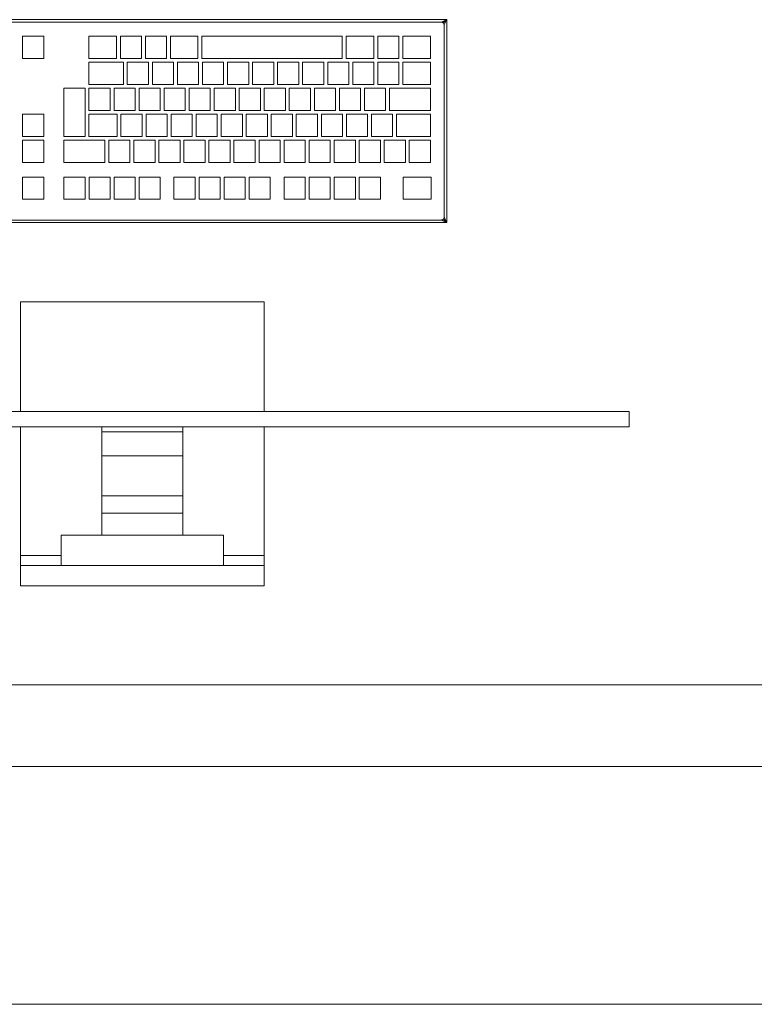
# Model space of a CAD drawing. Header units: millimetres. Extents: x 2 to 902, y -447 to 199.
# Tile 895 of 1056: x 55.642 to 56.562, y 145.724 to 146.957. Entities that reach past the tile are written whole.
import ezdxf

# ---------------------------------------------------------------- set-up
doc = ezdxf.new("R2010")
doc.units = ezdxf.units.MM
doc.header["$MEASUREMENT"] = 0
for name, color, linetype, lineweight in [('IFC-Elemento construtivo genérico-Contorno', 253, 'Continuous', 5), ('IFC-Laje-Contorno', 134, 'Continuous', 5), ('IFC-Parede-Contorno', 42, 'Continuous', 5)]:
    doc.layers.add(name, color=color, linetype=linetype, lineweight=lineweight)

msp = doc.modelspace()

# ---------------------------------------------------------------- linework, layer by layer
at = {"layer": 'IFC-Elemento construtivo genérico-Contorno', "color": 7, "lineweight": 5}
for p, q in [((55.4149, 146.9572), (56.1769, 146.9572)), ((55.4149, 146.9572), (56.1769, 146.9572)), ((55.4212, 146.954), (56.1705, 146.954)), ((55.4212, 146.954), (56.1705, 146.954)), ((56.1705, 146.954), (56.1769, 146.9572)), ((56.1705, 146.954), (56.1732, 146.9553)), ((56.1705, 146.954), (56.1719, 146.9546)), ((56.1705, 146.954), (56.1721, 146.9533)), ((56.1705, 146.954), (56.1721, 146.9533)), ((56.1705, 146.954), (56.1714, 146.9536)), ((56.1705, 146.954), (56.1728, 146.9531)), ((56.1714, 146.9536), (56.1728, 146.9531)), ((56.1714, 146.9536), (56.1721, 146.9533)), ((56.1714, 146.9536), (56.1721, 146.9533)), ((56.1719, 146.9546), (56.1769, 146.9572)), ((56.1721, 146.9533), (56.1728, 146.9531)), ((56.1721, 146.9533), (56.1728, 146.9531)), ((56.1728, 146.9531), (56.1744, 146.9547)), ((56.1728, 146.9531), (56.1744, 146.9547)), ((56.1728, 146.9531), (56.1734, 146.9516)), ((56.1728, 146.9531), (56.1737, 146.9508)), ((56.1728, 146.9531), (56.1737, 146.9508)), ((56.1728, 146.9531), (56.1734, 146.9516)), ((56.1732, 146.9553), (56.1769, 146.9572)), ((56.1734, 146.9516), (56.1737, 146.9508)), ((56.1734, 146.9516), (56.1737, 146.9508)), ((56.1737, 146.9508), (56.1769, 146.9572)), ((56.1737, 146.9508), (56.175, 146.9534)), ((56.1737, 146.9508), (56.1741, 146.9515)), ((56.1737, 146.7095), (56.1737, 146.9508)), ((56.1737, 146.7095), (56.1737, 146.9508)), ((56.1741, 146.9515), (56.175, 146.9534)), ((56.1744, 146.9547), (56.1769, 146.9572)), ((56.1744, 146.9547), (56.1769, 146.9572)), ((56.1769, 146.7032), (56.1769, 146.9572)), ((56.1769, 146.7032), (56.1769, 146.9572)), ((55.646, 146.9365), (55.6725, 146.9365)), ((55.646, 146.9087), (55.646, 146.9365)), ((55.646, 146.9365), (55.6725, 146.9365)), ((55.646, 146.9087), (55.646, 146.9365)), ((55.6725, 146.9087), (55.6725, 146.9365)), ((55.6725, 146.9087), (55.6725, 146.9365)), ((55.729, 146.9087), (55.729, 146.9365)), ((55.729, 146.9365), (55.7635, 146.9365)), ((55.729, 146.9087), (55.729, 146.9365)), ((55.729, 146.9365), (55.7635, 146.9365)), ((55.7635, 146.9087), (55.7635, 146.9365)), ((55.7635, 146.9087), (55.7635, 146.9365)), ((55.7684, 146.9087), (55.7684, 146.9365)), ((55.7684, 146.9365), (55.7949, 146.9365)), ((55.7684, 146.9087), (55.7684, 146.9365)), ((55.7684, 146.9365), (55.7949, 146.9365)), ((55.7949, 146.9087), (55.7949, 146.9365)), ((55.7949, 146.9087), (55.7949, 146.9365)), ((55.7997, 146.9087), (55.7997, 146.9365)), ((55.7997, 146.9365), (55.8263, 146.9365)), ((55.7997, 146.9087), (55.7997, 146.9365)), ((55.7997, 146.9365), (55.8263, 146.9365)), ((55.8263, 146.9087), (55.8263, 146.9365)), ((55.8263, 146.9087), (55.8263, 146.9365)), ((55.8311, 146.9087), (55.8311, 146.9365)), ((55.8311, 146.9365), (55.8655, 146.9365)), ((55.8311, 146.9087), (55.8311, 146.9365)), ((55.8311, 146.9365), (55.8655, 146.9365)), ((55.8655, 146.9087), (55.8655, 146.9365)), ((55.8655, 146.9087), (55.8655, 146.9365)), ((55.8703, 146.9087), (55.8703, 146.9365)), ((55.8703, 146.9365), (56.0461, 146.9365)), ((55.8703, 146.9087), (55.8703, 146.9365)), ((55.8703, 146.9365), (56.0461, 146.9365)), ((56.0461, 146.9087), (56.0461, 146.9365)), ((56.0461, 146.9087), (56.0461, 146.9365)), ((56.051, 146.9087), (56.051, 146.9365)), ((56.051, 146.9365), (56.0857, 146.9365)), ((56.051, 146.9087), (56.051, 146.9365)), ((56.051, 146.9365), (56.0857, 146.9365)), ((56.0857, 146.9087), (56.0857, 146.9365)), ((56.0857, 146.9087), (56.0857, 146.9365)), ((56.0906, 146.9087), (56.0906, 146.9365)), ((56.0906, 146.9365), (56.1171, 146.9365)), ((56.0906, 146.9087), (56.0906, 146.9365)), ((56.0906, 146.9365), (56.1171, 146.9365)), ((56.1171, 146.9087), (56.1171, 146.9365)), ((56.1171, 146.9087), (56.1171, 146.9365)), ((56.1219, 146.9087), (56.1219, 146.9365)), ((56.1219, 146.9365), (56.1567, 146.9365)), ((56.1219, 146.9087), (56.1219, 146.9365)), ((56.1219, 146.9365), (56.1567, 146.9365)), ((56.1567, 146.9087), (56.1567, 146.9365)), ((56.1567, 146.9087), (56.1567, 146.9365)), ((55.646, 146.9087), (55.6725, 146.9087)), ((55.646, 146.9087), (55.6725, 146.9087)), ((55.729, 146.9087), (55.7635, 146.9087)), ((55.729, 146.9087), (55.7635, 146.9087)), ((55.7684, 146.9087), (55.7949, 146.9087)), ((55.7684, 146.9087), (55.7949, 146.9087)), ((55.7997, 146.9087), (55.8263, 146.9087)), ((55.7997, 146.9087), (55.8263, 146.9087)), ((55.8311, 146.9087), (55.8655, 146.9087)), ((55.8311, 146.9087), (55.8655, 146.9087)), ((55.8703, 146.9087), (56.0461, 146.9087)), ((55.8703, 146.9087), (56.0461, 146.9087)), ((56.051, 146.9087), (56.0857, 146.9087)), ((56.051, 146.9087), (56.0857, 146.9087)), ((56.0906, 146.9087), (56.1171, 146.9087)), ((56.0906, 146.9087), (56.1171, 146.9087)), ((56.1219, 146.9087), (56.1567, 146.9087)), ((56.1219, 146.9087), (56.1567, 146.9087)), ((55.729, 146.8762), (55.729, 146.9039)), ((55.729, 146.9039), (55.7722, 146.9039)), ((55.729, 146.8762), (55.729, 146.9039)), ((55.729, 146.9039), (55.7722, 146.9039)), ((55.7722, 146.8762), (55.7722, 146.9039)), ((55.7722, 146.8762), (55.7722, 146.9039)), ((55.777, 146.8762), (55.777, 146.9039)), ((55.777, 146.9039), (55.8036, 146.9039)), ((55.777, 146.8762), (55.777, 146.9039)), ((55.777, 146.9039), (55.8036, 146.9039)), ((55.8036, 146.8762), (55.8036, 146.9039)), ((55.8036, 146.8762), (55.8036, 146.9039)), ((55.8084, 146.8762), (55.8084, 146.9039)), ((55.8084, 146.9039), (55.8349, 146.9039)), ((55.8084, 146.8762), (55.8084, 146.9039)), ((55.8084, 146.9039), (55.8349, 146.9039)), ((55.8349, 146.8762), (55.8349, 146.9039)), ((55.8349, 146.8762), (55.8349, 146.9039)), ((55.8397, 146.8762), (55.8397, 146.9039)), ((55.8397, 146.9039), (55.8663, 146.9039)), ((55.8397, 146.8762), (55.8397, 146.9039)), ((55.8397, 146.9039), (55.8663, 146.9039)), ((55.8663, 146.8762), (55.8663, 146.9039)), ((55.8663, 146.8762), (55.8663, 146.9039)), ((55.8711, 146.8762), (55.8711, 146.9039)), ((55.8711, 146.9039), (55.8976, 146.9039)), ((55.8711, 146.8762), (55.8711, 146.9039)), ((55.8711, 146.9039), (55.8976, 146.9039)), ((55.8976, 146.8762), (55.8976, 146.9039)), ((55.8976, 146.8762), (55.8976, 146.9039)), ((55.9024, 146.8762), (55.9024, 146.9039)), ((55.9024, 146.9039), (55.929, 146.9039)), ((55.9024, 146.8762), (55.9024, 146.9039)), ((55.9024, 146.9039), (55.929, 146.9039)), ((55.929, 146.8762), (55.929, 146.9039)), ((55.929, 146.8762), (55.929, 146.9039)), ((55.9338, 146.8762), (55.9338, 146.9039)), ((55.9338, 146.9039), (55.9603, 146.9039)), ((55.9338, 146.8762), (55.9338, 146.9039)), ((55.9338, 146.9039), (55.9603, 146.9039)), ((55.9603, 146.8762), (55.9603, 146.9039)), ((55.9603, 146.8762), (55.9603, 146.9039)), ((55.9652, 146.8762), (55.9652, 146.9039)), ((55.9652, 146.9039), (55.9917, 146.9039)), ((55.9652, 146.8762), (55.9652, 146.9039)), ((55.9652, 146.9039), (55.9917, 146.9039)), ((55.9917, 146.8762), (55.9917, 146.9039)), ((55.9917, 146.8762), (55.9917, 146.9039)), ((55.9965, 146.8762), (55.9965, 146.9039)), ((55.9965, 146.9039), (56.023, 146.9039)), ((55.9965, 146.8762), (55.9965, 146.9039)), ((55.9965, 146.9039), (56.023, 146.9039)), ((56.023, 146.8762), (56.023, 146.9039)), ((56.023, 146.8762), (56.023, 146.9039)), ((56.0279, 146.8762), (56.0279, 146.9039)), ((56.0279, 146.9039), (56.0544, 146.9039)), ((56.0279, 146.8762), (56.0279, 146.9039)), ((56.0279, 146.9039), (56.0544, 146.9039)), ((56.0544, 146.8762), (56.0544, 146.9039)), ((56.0544, 146.8762), (56.0544, 146.9039)), ((56.0592, 146.8762), (56.0592, 146.9039)), ((56.0592, 146.9039), (56.0857, 146.9039)), ((56.0592, 146.8762), (56.0592, 146.9039)), ((56.0592, 146.9039), (56.0857, 146.9039)), ((56.0857, 146.8762), (56.0857, 146.9039)), ((56.0857, 146.8762), (56.0857, 146.9039)), ((56.0906, 146.8762), (56.0906, 146.9039)), ((56.0906, 146.9039), (56.1171, 146.9039)), ((56.0906, 146.8762), (56.0906, 146.9039)), ((56.0906, 146.9039), (56.1171, 146.9039)), ((56.1171, 146.8762), (56.1171, 146.9039)), ((56.1171, 146.8762), (56.1171, 146.9039)), ((56.1219, 146.8762), (56.1219, 146.9039)), ((56.1219, 146.9039), (56.1567, 146.9039)), ((56.1219, 146.8762), (56.1219, 146.9039)), ((56.1219, 146.9039), (56.1567, 146.9039)), ((56.1567, 146.8762), (56.1567, 146.9039)), ((56.1567, 146.8762), (56.1567, 146.9039)), ((55.729, 146.8762), (55.7722, 146.8762)), ((55.729, 146.8762), (55.7722, 146.8762)), ((55.777, 146.8762), (55.8036, 146.8762)), ((55.777, 146.8762), (55.8036, 146.8762)), ((55.8084, 146.8762), (55.8349, 146.8762)), ((55.8084, 146.8762), (55.8349, 146.8762)), ((55.8397, 146.8762), (55.8663, 146.8762)), ((55.8397, 146.8762), (55.8663, 146.8762)), ((55.8711, 146.8762), (55.8976, 146.8762)), ((55.8711, 146.8762), (55.8976, 146.8762)), ((55.9024, 146.8762), (55.929, 146.8762)), ((55.9024, 146.8762), (55.929, 146.8762)), ((55.9338, 146.8762), (55.9603, 146.8762)), ((55.9338, 146.8762), (55.9603, 146.8762)), ((55.9652, 146.8762), (55.9917, 146.8762)), ((55.9652, 146.8762), (55.9917, 146.8762)), ((55.9965, 146.8762), (56.023, 146.8762)), ((55.9965, 146.8762), (56.023, 146.8762)), ((56.0279, 146.8762), (56.0544, 146.8762)), ((56.0279, 146.8762), (56.0544, 146.8762)), ((56.0592, 146.8762), (56.0857, 146.8762)), ((56.0592, 146.8762), (56.0857, 146.8762)), ((56.0906, 146.8762), (56.1171, 146.8762)), ((56.0906, 146.8762), (56.1171, 146.8762)), ((56.1219, 146.8762), (56.1567, 146.8762)), ((56.1219, 146.8762), (56.1567, 146.8762)), ((55.6977, 146.811), (55.6977, 146.8713)), ((55.6977, 146.8713), (55.7242, 146.8713)), ((55.6977, 146.811), (55.6977, 146.8713)), ((55.6977, 146.8713), (55.7242, 146.8713)), ((55.7242, 146.811), (55.7242, 146.8713)), ((55.7242, 146.811), (55.7242, 146.8713)), ((55.729, 146.8436), (55.729, 146.8713)), ((55.729, 146.8713), (55.7555, 146.8713)), ((55.729, 146.8436), (55.729, 146.8713)), ((55.729, 146.8713), (55.7555, 146.8713)), ((55.7555, 146.8436), (55.7555, 146.8713)), ((55.7555, 146.8436), (55.7555, 146.8713)), ((55.7604, 146.8436), (55.7604, 146.8713)), ((55.7604, 146.8713), (55.7869, 146.8713)), ((55.7604, 146.8436), (55.7604, 146.8713)), ((55.7604, 146.8713), (55.7869, 146.8713)), ((55.7869, 146.8436), (55.7869, 146.8713)), ((55.7869, 146.8436), (55.7869, 146.8713)), ((55.7917, 146.8436), (55.7917, 146.8713)), ((55.7917, 146.8713), (55.8182, 146.8713)), ((55.7917, 146.8436), (55.7917, 146.8713)), ((55.7917, 146.8713), (55.8182, 146.8713)), ((55.8182, 146.8436), (55.8182, 146.8713)), ((55.8182, 146.8436), (55.8182, 146.8713)), ((55.8231, 146.8436), (55.8231, 146.8713)), ((55.8231, 146.8713), (55.8496, 146.8713)), ((55.8231, 146.8436), (55.8231, 146.8713)), ((55.8231, 146.8713), (55.8496, 146.8713)), ((55.8496, 146.8436), (55.8496, 146.8713)), ((55.8496, 146.8436), (55.8496, 146.8713)), ((55.8544, 146.8436), (55.8544, 146.8713)), ((55.8544, 146.8713), (55.8809, 146.8713)), ((55.8544, 146.8436), (55.8544, 146.8713)), ((55.8544, 146.8713), (55.8809, 146.8713)), ((55.8809, 146.8436), (55.8809, 146.8713)), ((55.8809, 146.8436), (55.8809, 146.8713)), ((55.8858, 146.8436), (55.8858, 146.8713)), ((55.8858, 146.8713), (55.9123, 146.8713)), ((55.8858, 146.8436), (55.8858, 146.8713)), ((55.8858, 146.8713), (55.9123, 146.8713)), ((55.9123, 146.8436), (55.9123, 146.8713)), ((55.9123, 146.8436), (55.9123, 146.8713)), ((55.9171, 146.8436), (55.9171, 146.8713)), ((55.9171, 146.8713), (55.9437, 146.8713)), ((55.9171, 146.8436), (55.9171, 146.8713)), ((55.9171, 146.8713), (55.9437, 146.8713)), ((55.9437, 146.8436), (55.9437, 146.8713)), ((55.9437, 146.8436), (55.9437, 146.8713)), ((55.9485, 146.8436), (55.9485, 146.8713)), ((55.9485, 146.8713), (55.975, 146.8713)), ((55.9485, 146.8436), (55.9485, 146.8713)), ((55.9485, 146.8713), (55.975, 146.8713)), ((55.975, 146.8436), (55.975, 146.8713)), ((55.975, 146.8436), (55.975, 146.8713)), ((55.9798, 146.8436), (55.9798, 146.8713)), ((55.9798, 146.8713), (56.0064, 146.8713)), ((55.9798, 146.8436), (55.9798, 146.8713)), ((55.9798, 146.8713), (56.0064, 146.8713)), ((56.0064, 146.8436), (56.0064, 146.8713)), ((56.0064, 146.8436), (56.0064, 146.8713)), ((56.0112, 146.8436), (56.0112, 146.8713)), ((56.0112, 146.8713), (56.0377, 146.8713)), ((56.0112, 146.8436), (56.0112, 146.8713)), ((56.0112, 146.8713), (56.0377, 146.8713)), ((56.0377, 146.8436), (56.0377, 146.8713)), ((56.0377, 146.8436), (56.0377, 146.8713)), ((56.0425, 146.8436), (56.0425, 146.8713)), ((56.0425, 146.8713), (56.0691, 146.8713)), ((56.0425, 146.8436), (56.0425, 146.8713)), ((56.0425, 146.8713), (56.0691, 146.8713)), ((56.0691, 146.8436), (56.0691, 146.8713)), ((56.0691, 146.8436), (56.0691, 146.8713)), ((56.0739, 146.8436), (56.0739, 146.8713)), ((56.0739, 146.8713), (56.1004, 146.8713)), ((56.0739, 146.8436), (56.0739, 146.8713)), ((56.0739, 146.8713), (56.1004, 146.8713)), ((56.1004, 146.8436), (56.1004, 146.8713)), ((56.1004, 146.8436), (56.1004, 146.8713)), ((56.1052, 146.8436), (56.1052, 146.8713)), ((56.1052, 146.8713), (56.1567, 146.8713)), ((56.1052, 146.8436), (56.1052, 146.8713)), ((56.1052, 146.8713), (56.1567, 146.8713)), ((56.1567, 146.8436), (56.1567, 146.8713)), ((56.1567, 146.8436), (56.1567, 146.8713)), ((55.646, 146.8387), (55.6725, 146.8387)), ((55.646, 146.811), (55.646, 146.8387)), ((55.646, 146.8387), (55.6725, 146.8387)), ((55.646, 146.811), (55.646, 146.8387)), ((55.6725, 146.811), (55.6725, 146.8387)), ((55.6725, 146.811), (55.6725, 146.8387)), ((55.729, 146.8436), (55.7555, 146.8436)), ((55.729, 146.8436), (55.7555, 146.8436)), ((55.729, 146.811), (55.729, 146.8387)), ((55.729, 146.8387), (55.7643, 146.8387)), ((55.729, 146.811), (55.729, 146.8387)), ((55.729, 146.8387), (55.7643, 146.8387)), ((55.7604, 146.8436), (55.7869, 146.8436)), ((55.7604, 146.8436), (55.7869, 146.8436)), ((55.7643, 146.811), (55.7643, 146.8387)), ((55.7643, 146.811), (55.7643, 146.8387)), ((55.7691, 146.811), (55.7691, 146.8387)), ((55.7691, 146.8387), (55.7956, 146.8387)), ((55.7691, 146.811), (55.7691, 146.8387)), ((55.7691, 146.8387), (55.7956, 146.8387)), ((55.7917, 146.8436), (55.8182, 146.8436)), ((55.7917, 146.8436), (55.8182, 146.8436)), ((55.7956, 146.811), (55.7956, 146.8387)), ((55.7956, 146.811), (55.7956, 146.8387)), ((55.8005, 146.811), (55.8005, 146.8387)), ((55.8005, 146.8387), (55.827, 146.8387)), ((55.8005, 146.811), (55.8005, 146.8387)), ((55.8005, 146.8387), (55.827, 146.8387)), ((55.8231, 146.8436), (55.8496, 146.8436)), ((55.8231, 146.8436), (55.8496, 146.8436)), ((55.827, 146.811), (55.827, 146.8387)), ((55.827, 146.811), (55.827, 146.8387)), ((55.8318, 146.811), (55.8318, 146.8387)), ((55.8318, 146.8387), (55.8584, 146.8387)), ((55.8318, 146.811), (55.8318, 146.8387)), ((55.8318, 146.8387), (55.8584, 146.8387)), ((55.8544, 146.8436), (55.8809, 146.8436)), ((55.8544, 146.8436), (55.8809, 146.8436)), ((55.8584, 146.811), (55.8584, 146.8387)), ((55.8584, 146.811), (55.8584, 146.8387)), ((55.8632, 146.811), (55.8632, 146.8387)), ((55.8632, 146.8387), (55.8897, 146.8387)), ((55.8632, 146.811), (55.8632, 146.8387)), ((55.8632, 146.8387), (55.8897, 146.8387)), ((55.8858, 146.8436), (55.9123, 146.8436)), ((55.8858, 146.8436), (55.9123, 146.8436)), ((55.8897, 146.811), (55.8897, 146.8387)), ((55.8897, 146.811), (55.8897, 146.8387)), ((55.8945, 146.811), (55.8945, 146.8387)), ((55.8945, 146.8387), (55.9211, 146.8387)), ((55.8945, 146.811), (55.8945, 146.8387)), ((55.8945, 146.8387), (55.9211, 146.8387)), ((55.9171, 146.8436), (55.9437, 146.8436)), ((55.9171, 146.8436), (55.9437, 146.8436)), ((55.9211, 146.811), (55.9211, 146.8387)), ((55.9211, 146.811), (55.9211, 146.8387)), ((55.9259, 146.811), (55.9259, 146.8387)), ((55.9259, 146.8387), (55.9524, 146.8387)), ((55.9259, 146.811), (55.9259, 146.8387)), ((55.9259, 146.8387), (55.9524, 146.8387)), ((55.9485, 146.8436), (55.975, 146.8436)), ((55.9485, 146.8436), (55.975, 146.8436)), ((55.9524, 146.811), (55.9524, 146.8387)), ((55.9524, 146.811), (55.9524, 146.8387)), ((55.9572, 146.811), (55.9572, 146.8387)), ((55.9572, 146.8387), (55.9838, 146.8387)), ((55.9572, 146.811), (55.9572, 146.8387)), ((55.9572, 146.8387), (55.9838, 146.8387)), ((55.9798, 146.8436), (56.0064, 146.8436)), ((55.9798, 146.8436), (56.0064, 146.8436)), ((55.9838, 146.811), (55.9838, 146.8387)), ((55.9838, 146.811), (55.9838, 146.8387)), ((55.9886, 146.811), (55.9886, 146.8387)), ((55.9886, 146.8387), (56.0151, 146.8387)), ((55.9886, 146.811), (55.9886, 146.8387)), ((55.9886, 146.8387), (56.0151, 146.8387)), ((56.0112, 146.8436), (56.0377, 146.8436)), ((56.0112, 146.8436), (56.0377, 146.8436)), ((56.0151, 146.811), (56.0151, 146.8387)), ((56.0151, 146.811), (56.0151, 146.8387)), ((56.02, 146.811), (56.02, 146.8387)), ((56.02, 146.8387), (56.0465, 146.8387)), ((56.02, 146.811), (56.02, 146.8387)), ((56.02, 146.8387), (56.0465, 146.8387)), ((56.0425, 146.8436), (56.0691, 146.8436)), ((56.0425, 146.8436), (56.0691, 146.8436)), ((56.0465, 146.811), (56.0465, 146.8387)), ((56.0465, 146.811), (56.0465, 146.8387)), ((56.0513, 146.811), (56.0513, 146.8387)), ((56.0513, 146.8387), (56.0778, 146.8387)), ((56.0513, 146.811), (56.0513, 146.8387)), ((56.0513, 146.8387), (56.0778, 146.8387)), ((56.0739, 146.8436), (56.1004, 146.8436)), ((56.0739, 146.8436), (56.1004, 146.8436)), ((56.0778, 146.811), (56.0778, 146.8387)), ((56.0778, 146.811), (56.0778, 146.8387)), ((56.0827, 146.811), (56.0827, 146.8387)), ((56.0827, 146.8387), (56.1092, 146.8387)), ((56.0827, 146.811), (56.0827, 146.8387)), ((56.0827, 146.8387), (56.1092, 146.8387)), ((56.1052, 146.8436), (56.1567, 146.8436)), ((56.1052, 146.8436), (56.1567, 146.8436)), ((56.1092, 146.811), (56.1092, 146.8387)), ((56.1092, 146.811), (56.1092, 146.8387)), ((56.114, 146.811), (56.114, 146.8387)), ((56.114, 146.8387), (56.1567, 146.8387)), ((56.114, 146.811), (56.114, 146.8387)), ((56.114, 146.8387), (56.1567, 146.8387)), ((56.1567, 146.811), (56.1567, 146.8387)), ((56.1567, 146.811), (56.1567, 146.8387)), ((55.646, 146.811), (55.6725, 146.811)), ((55.646, 146.811), (55.6725, 146.811)), ((55.6977, 146.811), (55.7242, 146.811)), ((55.6977, 146.811), (55.7242, 146.811)), ((55.729, 146.811), (55.7643, 146.811)), ((55.729, 146.811), (55.7643, 146.811)), ((55.7691, 146.811), (55.7956, 146.811)), ((55.7691, 146.811), (55.7956, 146.811)), ((55.8005, 146.811), (55.827, 146.811)), ((55.8005, 146.811), (55.827, 146.811)), ((55.8318, 146.811), (55.8584, 146.811)), ((55.8318, 146.811), (55.8584, 146.811)), ((55.8632, 146.811), (55.8897, 146.811)), ((55.8632, 146.811), (55.8897, 146.811)), ((55.8945, 146.811), (55.9211, 146.811)), ((55.8945, 146.811), (55.9211, 146.811)), ((55.9259, 146.811), (55.9524, 146.811)), ((55.9259, 146.811), (55.9524, 146.811)), ((55.9572, 146.811), (55.9838, 146.811)), ((55.9572, 146.811), (55.9838, 146.811)), ((55.9886, 146.811), (56.0151, 146.811)), ((55.9886, 146.811), (56.0151, 146.811)), ((56.02, 146.811), (56.0465, 146.811)), ((56.02, 146.811), (56.0465, 146.811)), ((56.0513, 146.811), (56.0778, 146.811)), ((56.0513, 146.811), (56.0778, 146.811)), ((56.0827, 146.811), (56.1092, 146.811)), ((56.0827, 146.811), (56.1092, 146.811)), ((56.114, 146.811), (56.1567, 146.811)), ((56.114, 146.811), (56.1567, 146.811)), ((55.646, 146.7784), (55.646, 146.8062)), ((55.646, 146.8062), (55.6725, 146.8062)), ((55.646, 146.7784), (55.646, 146.8062)), ((55.646, 146.8062), (55.6725, 146.8062)), ((55.6725, 146.7784), (55.6725, 146.8062)), ((55.6725, 146.7784), (55.6725, 146.8062)), ((55.6977, 146.7784), (55.6977, 146.8062)), ((55.6977, 146.8062), (55.749, 146.8062)), ((55.6977, 146.7784), (55.6977, 146.8062)), ((55.6977, 146.8062), (55.749, 146.8062)), ((55.749, 146.7784), (55.749, 146.8062)), ((55.749, 146.7784), (55.749, 146.8062)), ((55.7539, 146.7784), (55.7539, 146.8062)), ((55.7539, 146.8062), (55.7804, 146.8062)), ((55.7539, 146.7784), (55.7539, 146.8062)), ((55.7539, 146.8062), (55.7804, 146.8062)), ((55.7804, 146.7784), (55.7804, 146.8062)), ((55.7804, 146.7784), (55.7804, 146.8062)), ((55.7852, 146.7784), (55.7852, 146.8062)), ((55.7852, 146.8062), (55.8118, 146.8062)), ((55.7852, 146.7784), (55.7852, 146.8062)), ((55.7852, 146.8062), (55.8118, 146.8062)), ((55.8118, 146.7784), (55.8118, 146.8062)), ((55.8118, 146.7784), (55.8118, 146.8062)), ((55.8166, 146.7784), (55.8166, 146.8062)), ((55.8166, 146.8062), (55.8431, 146.8062)), ((55.8166, 146.7784), (55.8166, 146.8062)), ((55.8166, 146.8062), (55.8431, 146.8062)), ((55.8431, 146.7784), (55.8431, 146.8062)), ((55.8431, 146.7784), (55.8431, 146.8062)), ((55.8479, 146.7784), (55.8479, 146.8062)), ((55.8479, 146.8062), (55.8745, 146.8062)), ((55.8479, 146.7784), (55.8479, 146.8062)), ((55.8479, 146.8062), (55.8745, 146.8062)), ((55.8745, 146.7784), (55.8745, 146.8062)), ((55.8745, 146.7784), (55.8745, 146.8062)), ((55.8793, 146.7784), (55.8793, 146.8062)), ((55.8793, 146.8062), (55.9058, 146.8062)), ((55.8793, 146.7784), (55.8793, 146.8062)), ((55.8793, 146.8062), (55.9058, 146.8062)), ((55.9058, 146.7784), (55.9058, 146.8062)), ((55.9058, 146.7784), (55.9058, 146.8062)), ((55.9106, 146.7784), (55.9106, 146.8062)), ((55.9106, 146.8062), (55.9372, 146.8062)), ((55.9106, 146.7784), (55.9106, 146.8062)), ((55.9106, 146.8062), (55.9372, 146.8062)), ((55.9372, 146.7784), (55.9372, 146.8062)), ((55.9372, 146.7784), (55.9372, 146.8062)), ((55.942, 146.7784), (55.942, 146.8062)), ((55.942, 146.8062), (55.9685, 146.8062)), ((55.942, 146.7784), (55.942, 146.8062)), ((55.942, 146.8062), (55.9685, 146.8062)), ((55.9685, 146.7784), (55.9685, 146.8062)), ((55.9685, 146.7784), (55.9685, 146.8062)), ((55.9734, 146.7784), (55.9734, 146.8062)), ((55.9734, 146.8062), (55.9999, 146.8062)), ((55.9734, 146.7784), (55.9734, 146.8062)), ((55.9734, 146.8062), (55.9999, 146.8062)), ((55.9999, 146.7784), (55.9999, 146.8062)), ((55.9999, 146.7784), (55.9999, 146.8062)), ((56.0047, 146.7784), (56.0047, 146.8062)), ((56.0047, 146.8062), (56.0312, 146.8062)), ((56.0047, 146.7784), (56.0047, 146.8062)), ((56.0047, 146.8062), (56.0312, 146.8062)), ((56.0312, 146.7784), (56.0312, 146.8062)), ((56.0312, 146.7784), (56.0312, 146.8062)), ((56.0361, 146.7784), (56.0361, 146.8062)), ((56.0361, 146.8062), (56.0626, 146.8062)), ((56.0361, 146.7784), (56.0361, 146.8062)), ((56.0361, 146.8062), (56.0626, 146.8062)), ((56.0626, 146.7784), (56.0626, 146.8062)), ((56.0626, 146.7784), (56.0626, 146.8062)), ((56.0674, 146.7784), (56.0674, 146.8062)), ((56.0674, 146.8062), (56.0939, 146.8062)), ((56.0674, 146.7784), (56.0674, 146.8062)), ((56.0674, 146.8062), (56.0939, 146.8062)), ((56.0939, 146.7784), (56.0939, 146.8062)), ((56.0939, 146.7784), (56.0939, 146.8062)), ((56.0988, 146.7784), (56.0988, 146.8062)), ((56.0988, 146.8062), (56.1253, 146.8062)), ((56.0988, 146.7784), (56.0988, 146.8062)), ((56.0988, 146.8062), (56.1253, 146.8062)), ((56.1253, 146.7784), (56.1253, 146.8062)), ((56.1253, 146.7784), (56.1253, 146.8062)), ((56.1301, 146.7784), (56.1301, 146.8062)), ((56.1301, 146.8062), (56.1567, 146.8062)), ((56.1301, 146.7784), (56.1301, 146.8062)), ((56.1301, 146.8062), (56.1567, 146.8062)), ((56.1567, 146.7784), (56.1567, 146.8062)), ((56.1567, 146.7784), (56.1567, 146.8062)), ((55.646, 146.7784), (55.6725, 146.7784)), ((55.646, 146.7784), (55.6725, 146.7784)), ((55.6977, 146.7784), (55.749, 146.7784)), ((55.6977, 146.7784), (55.749, 146.7784)), ((55.7539, 146.7784), (55.7804, 146.7784)), ((55.7539, 146.7784), (55.7804, 146.7784)), ((55.7852, 146.7784), (55.8118, 146.7784)), ((55.7852, 146.7784), (55.8118, 146.7784)), ((55.8166, 146.7784), (55.8431, 146.7784)), ((55.8166, 146.7784), (55.8431, 146.7784)), ((55.8479, 146.7784), (55.8745, 146.7784)), ((55.8479, 146.7784), (55.8745, 146.7784)), ((55.8793, 146.7784), (55.9058, 146.7784)), ((55.8793, 146.7784), (55.9058, 146.7784)), ((55.9106, 146.7784), (55.9372, 146.7784)), ((55.9106, 146.7784), (55.9372, 146.7784)), ((55.942, 146.7784), (55.9685, 146.7784)), ((55.942, 146.7784), (55.9685, 146.7784)), ((55.9734, 146.7784), (55.9999, 146.7784)), ((55.9734, 146.7784), (55.9999, 146.7784)), ((56.0047, 146.7784), (56.0312, 146.7784)), ((56.0047, 146.7784), (56.0312, 146.7784)), ((56.0361, 146.7784), (56.0626, 146.7784)), ((56.0361, 146.7784), (56.0626, 146.7784)), ((56.0674, 146.7784), (56.0939, 146.7784)), ((56.0674, 146.7784), (56.0939, 146.7784)), ((56.0988, 146.7784), (56.1253, 146.7784)), ((56.0988, 146.7784), (56.1253, 146.7784)), ((56.1301, 146.7784), (56.1567, 146.7784)), ((56.1301, 146.7784), (56.1567, 146.7784)), ((55.646, 146.7324), (55.646, 146.7602)), ((55.646, 146.7602), (55.6725, 146.7602)), ((55.646, 146.7324), (55.646, 146.7602)), ((55.646, 146.7602), (55.6725, 146.7602)), ((55.6725, 146.7324), (55.6725, 146.7602)), ((55.6725, 146.7324), (55.6725, 146.7602)), ((55.6977, 146.7324), (55.6977, 146.7602)), ((55.6977, 146.7602), (55.7242, 146.7602)), ((55.6977, 146.7324), (55.6977, 146.7602)), ((55.6977, 146.7602), (55.7242, 146.7602)), ((55.7242, 146.7324), (55.7242, 146.7602)), ((55.7242, 146.7324), (55.7242, 146.7602)), ((55.7291, 146.7324), (55.7291, 146.7602)), ((55.7291, 146.7602), (55.7556, 146.7602)), ((55.7291, 146.7324), (55.7291, 146.7602)), ((55.7291, 146.7602), (55.7556, 146.7602)), ((55.7556, 146.7324), (55.7556, 146.7602)), ((55.7556, 146.7324), (55.7556, 146.7602)), ((55.7604, 146.7324), (55.7604, 146.7602)), ((55.7604, 146.7602), (55.7869, 146.7602)), ((55.7604, 146.7324), (55.7604, 146.7602)), ((55.7604, 146.7602), (55.7869, 146.7602)), ((55.7869, 146.7324), (55.7869, 146.7602)), ((55.7869, 146.7324), (55.7869, 146.7602)), ((55.7918, 146.7324), (55.7918, 146.7602)), ((55.7918, 146.7602), (55.8183, 146.7602)), ((55.7918, 146.7324), (55.7918, 146.7602)), ((55.7918, 146.7602), (55.8183, 146.7602)), ((55.8183, 146.7324), (55.8183, 146.7602)), ((55.8183, 146.7324), (55.8183, 146.7602)), ((55.8355, 146.7324), (55.8355, 146.7602)), ((55.8355, 146.7602), (55.8621, 146.7602)), ((55.8355, 146.7324), (55.8355, 146.7602)), ((55.8355, 146.7602), (55.8621, 146.7602)), ((55.8621, 146.7324), (55.8621, 146.7602)), ((55.8621, 146.7324), (55.8621, 146.7602)), ((55.8669, 146.7324), (55.8669, 146.7602)), ((55.8669, 146.7602), (55.8934, 146.7602)), ((55.8669, 146.7324), (55.8669, 146.7602)), ((55.8669, 146.7602), (55.8934, 146.7602)), ((55.8934, 146.7324), (55.8934, 146.7602)), ((55.8934, 146.7324), (55.8934, 146.7602)), ((55.8982, 146.7324), (55.8982, 146.7602)), ((55.8982, 146.7602), (55.9248, 146.7602)), ((55.8982, 146.7324), (55.8982, 146.7602)), ((55.8982, 146.7602), (55.9248, 146.7602)), ((55.9248, 146.7324), (55.9248, 146.7602)), ((55.9248, 146.7324), (55.9248, 146.7602)), ((55.9296, 146.7324), (55.9296, 146.7602)), ((55.9296, 146.7602), (55.9561, 146.7602)), ((55.9296, 146.7324), (55.9296, 146.7602)), ((55.9296, 146.7602), (55.9561, 146.7602)), ((55.9561, 146.7324), (55.9561, 146.7602)), ((55.9561, 146.7324), (55.9561, 146.7602)), ((55.9734, 146.7324), (55.9734, 146.7602)), ((55.9734, 146.7602), (55.9999, 146.7602)), ((55.9734, 146.7324), (55.9734, 146.7602)), ((55.9734, 146.7602), (55.9999, 146.7602)), ((55.9999, 146.7324), (55.9999, 146.7602)), ((55.9999, 146.7324), (55.9999, 146.7602)), ((56.0047, 146.7324), (56.0047, 146.7602)), ((56.0047, 146.7602), (56.0312, 146.7602)), ((56.0047, 146.7324), (56.0047, 146.7602)), ((56.0047, 146.7602), (56.0312, 146.7602)), ((56.0312, 146.7324), (56.0312, 146.7602)), ((56.0312, 146.7324), (56.0312, 146.7602)), ((56.0361, 146.7324), (56.0361, 146.7602)), ((56.0361, 146.7602), (56.0626, 146.7602)), ((56.0361, 146.7324), (56.0361, 146.7602)), ((56.0361, 146.7602), (56.0626, 146.7602)), ((56.0626, 146.7324), (56.0626, 146.7602)), ((56.0626, 146.7324), (56.0626, 146.7602)), ((56.0674, 146.7324), (56.0674, 146.7602)), ((56.0674, 146.7602), (56.0939, 146.7602)), ((56.0674, 146.7324), (56.0674, 146.7602)), ((56.0674, 146.7602), (56.0939, 146.7602)), ((56.0939, 146.7324), (56.0939, 146.7602)), ((56.0939, 146.7324), (56.0939, 146.7602)), ((56.1223, 146.7324), (56.1223, 146.7602)), ((56.1223, 146.7602), (56.1576, 146.7602)), ((56.1223, 146.7324), (56.1223, 146.7602)), ((56.1223, 146.7602), (56.1576, 146.7602)), ((56.1576, 146.7324), (56.1576, 146.7602)), ((56.1576, 146.7324), (56.1576, 146.7602)), ((55.646, 146.7324), (55.6725, 146.7324)), ((55.646, 146.7324), (55.6725, 146.7324)), ((55.6977, 146.7324), (55.7242, 146.7324)), ((55.6977, 146.7324), (55.7242, 146.7324)), ((55.7291, 146.7324), (55.7556, 146.7324)), ((55.7291, 146.7324), (55.7556, 146.7324)), ((55.7604, 146.7324), (55.7869, 146.7324)), ((55.7604, 146.7324), (55.7869, 146.7324)), ((55.7918, 146.7324), (55.8183, 146.7324)), ((55.7918, 146.7324), (55.8183, 146.7324)), ((55.8355, 146.7324), (55.8621, 146.7324)), ((55.8355, 146.7324), (55.8621, 146.7324)), ((55.8669, 146.7324), (55.8934, 146.7324)), ((55.8669, 146.7324), (55.8934, 146.7324)), ((55.8982, 146.7324), (55.9248, 146.7324)), ((55.8982, 146.7324), (55.9248, 146.7324)), ((55.9296, 146.7324), (55.9561, 146.7324)), ((55.9296, 146.7324), (55.9561, 146.7324)), ((55.9734, 146.7324), (55.9999, 146.7324)), ((55.9734, 146.7324), (55.9999, 146.7324)), ((56.0047, 146.7324), (56.0312, 146.7324)), ((56.0047, 146.7324), (56.0312, 146.7324)), ((56.0361, 146.7324), (56.0626, 146.7324)), ((56.0361, 146.7324), (56.0626, 146.7324)), ((56.0674, 146.7324), (56.0939, 146.7324)), ((56.0674, 146.7324), (56.0939, 146.7324)), ((56.1223, 146.7324), (56.1576, 146.7324)), ((56.1223, 146.7324), (56.1576, 146.7324)), ((55.4149, 146.7032), (56.1769, 146.7032)), ((55.4149, 146.7032), (56.1769, 146.7032)), ((55.4212, 146.7063), (56.1705, 146.7063)), ((55.4212, 146.7063), (56.1705, 146.7063)), ((56.1705, 146.7063), (56.1728, 146.7073)), ((56.1705, 146.7063), (56.1728, 146.7073)), ((56.1705, 146.7063), (56.171, 146.7065)), ((56.1705, 146.7063), (56.1769, 146.7032)), ((56.1705, 146.7063), (56.1719, 146.7057)), ((56.1705, 146.7063), (56.1712, 146.706)), ((56.1705, 146.7063), (56.1732, 146.705)), ((56.171, 146.7065), (56.1728, 146.7073)), ((56.1712, 146.706), (56.1732, 146.705)), ((56.1712, 146.706), (56.1719, 146.7057)), ((56.1712, 146.706), (56.1719, 146.7057)), ((56.1719, 146.7057), (56.1732, 146.705)), ((56.1728, 146.7073), (56.1737, 146.7095)), ((56.1728, 146.7073), (56.1731, 146.708)), ((56.1728, 146.7073), (56.1731, 146.708)), ((56.1728, 146.7073), (56.1744, 146.7056)), ((56.1728, 146.7073), (56.1744, 146.7056)), ((56.1731, 146.708), (56.1737, 146.7095)), ((56.1731, 146.708), (56.1737, 146.7095)), ((56.1731, 146.708), (56.1734, 146.7087)), ((56.1731, 146.708), (56.1734, 146.7087)), ((56.1732, 146.705), (56.1769, 146.7032)), ((56.1734, 146.7087), (56.1737, 146.7095)), ((56.1734, 146.7087), (56.1737, 146.7095)), ((56.1737, 146.7095), (56.1744, 146.7082)), ((56.1737, 146.7095), (56.175, 146.7069)), ((56.1737, 146.7095), (56.1744, 146.7082)), ((56.1737, 146.7095), (56.1769, 146.7032)), ((56.1744, 146.7082), (56.175, 146.7069)), ((56.1744, 146.7082), (56.1769, 146.7032)), ((56.1744, 146.7056), (56.1769, 146.7032)), ((56.1744, 146.7056), (56.1769, 146.7032)), ((55.6435, 146.4666), (55.6435, 146.6039)), ((55.6435, 146.6039), (55.9483, 146.6039)), ((55.6435, 146.4666), (55.6435, 146.6039)), ((55.6435, 146.6039), (55.9483, 146.6039)), ((55.9483, 146.4666), (55.9483, 146.6039)), ((55.9483, 146.4666), (55.9483, 146.6039)), ((55.199, 146.4666), (56.3928, 146.4666)), ((55.199, 146.4666), (56.3928, 146.4666)), ((56.3928, 146.4666), (56.3961, 146.4666)), ((56.3928, 146.4666), (56.3961, 146.4666)), ((56.3961, 146.4666), (56.3991, 146.4666)), ((56.3961, 146.4666), (56.3991, 146.4666)), ((56.3991, 146.4666), (56.4018, 146.4666)), ((56.3991, 146.4666), (56.4018, 146.4666)), ((56.4018, 146.4666), (56.4038, 146.4666)), ((56.4018, 146.4666), (56.4038, 146.4666)), ((56.4038, 146.4666), (56.4051, 146.4666)), ((56.4038, 146.4666), (56.4051, 146.4666)), ((56.4051, 146.4666), (56.4055, 146.4666)), ((56.4051, 146.4666), (56.4055, 146.4666)), ((56.4055, 146.4476), (56.4055, 146.4666)), ((56.4055, 146.4476), (56.4055, 146.4666)), ((55.199, 146.4476), (56.3928, 146.4476)), ((55.199, 146.4476), (56.3928, 146.4476)), ((55.6435, 146.2864), (55.6435, 146.4476)), ((55.6435, 146.2864), (55.6435, 146.4476)), ((55.7451, 146.4412), (55.7451, 146.4476)), ((55.7451, 146.4412), (55.7451, 146.4476)), ((55.7451, 146.4412), (55.8467, 146.4412)), ((55.7451, 146.411), (55.7451, 146.4412)), ((55.7451, 146.4412), (55.8467, 146.4412)), ((55.7451, 146.411), (55.7451, 146.4412)), ((55.8467, 146.4412), (55.8467, 146.4476)), ((55.8467, 146.4412), (55.8467, 146.4476)), ((55.8467, 146.411), (55.8467, 146.4412)), ((55.8467, 146.411), (55.8467, 146.4412)), ((55.9483, 146.2864), (55.9483, 146.4476)), ((55.9483, 146.2864), (55.9483, 146.4476)), ((56.3928, 146.4476), (56.3961, 146.4476)), ((56.3928, 146.4476), (56.3961, 146.4476)), ((56.3961, 146.4476), (56.3991, 146.4476)), ((56.3961, 146.4476), (56.3991, 146.4476)), ((56.3991, 146.4476), (56.4018, 146.4476)), ((56.3991, 146.4476), (56.4018, 146.4476)), ((56.4018, 146.4476), (56.4038, 146.4476)), ((56.4018, 146.4476), (56.4038, 146.4476)), ((56.4038, 146.4476), (56.4051, 146.4476)), ((56.4038, 146.4476), (56.4051, 146.4476)), ((56.4051, 146.4476), (56.4055, 146.4476)), ((56.4051, 146.4476), (56.4055, 146.4476)), ((55.7451, 146.361), (55.7451, 146.411)), ((55.7451, 146.411), (55.8467, 146.411)), ((55.7451, 146.361), (55.7451, 146.411)), ((55.7451, 146.411), (55.8467, 146.411)), ((55.8467, 146.361), (55.8467, 146.411)), ((55.8467, 146.361), (55.8467, 146.411)), ((55.7451, 146.3392), (55.7451, 146.361)), ((55.7451, 146.361), (55.8467, 146.361)), ((55.7451, 146.3392), (55.7451, 146.361)), ((55.7451, 146.361), (55.8467, 146.361)), ((55.8467, 146.3392), (55.8467, 146.361)), ((55.8467, 146.3392), (55.8467, 146.361)), ((55.7451, 146.3392), (55.8467, 146.3392)), ((55.7451, 146.3323), (55.7451, 146.3392)), ((55.7451, 146.3392), (55.8467, 146.3392)), ((55.7451, 146.3323), (55.7451, 146.3392)), ((55.7451, 146.3231), (55.7451, 146.3323)), ((55.7451, 146.3231), (55.7451, 146.3323)), ((55.8467, 146.3323), (55.8467, 146.3409)), ((55.8467, 146.3323), (55.8467, 146.3409)), ((55.8467, 146.3231), (55.8467, 146.3323)), ((55.8467, 146.3231), (55.8467, 146.3323)), ((55.7451, 146.3118), (55.7451, 146.3231)), ((55.7451, 146.3118), (55.7451, 146.3231)), ((55.8467, 146.3118), (55.8467, 146.3231)), ((55.8467, 146.3118), (55.8467, 146.3231)), ((55.6943, 146.2737), (55.6943, 146.3118)), ((55.6943, 146.3118), (55.8975, 146.3118)), ((55.6943, 146.2737), (55.6943, 146.3118)), ((55.6943, 146.3118), (55.8975, 146.3118)), ((55.8975, 146.2737), (55.8975, 146.3118)), ((55.8975, 146.2737), (55.8975, 146.3118)), ((55.6435, 146.2831), (55.6435, 146.2864)), ((55.6435, 146.2831), (55.6435, 146.2864)), ((55.6435, 146.2864), (55.6943, 146.2864)), ((55.6435, 146.2801), (55.6435, 146.2831)), ((55.6435, 146.2801), (55.6435, 146.2831)), ((55.6435, 146.2775), (55.6435, 146.2801)), ((55.6435, 146.2775), (55.6435, 146.2801)), ((55.8975, 146.2864), (55.9483, 146.2864)), ((55.9483, 146.2831), (55.9483, 146.2864)), ((55.9483, 146.2831), (55.9483, 146.2864)), ((55.9483, 146.2801), (55.9483, 146.2831)), ((55.9483, 146.2801), (55.9483, 146.2831)), ((55.9483, 146.2775), (55.9483, 146.2801)), ((55.9483, 146.2775), (55.9483, 146.2801)), ((55.6435, 146.2754), (55.6435, 146.2775)), ((55.6435, 146.2754), (55.6435, 146.2775)), ((55.6435, 146.2742), (55.6435, 146.2754)), ((55.6435, 146.2742), (55.6435, 146.2754)), ((55.6435, 146.2737), (55.6435, 146.2742)), ((55.6435, 146.2737), (55.6435, 146.2742)), ((55.6435, 146.2483), (55.6435, 146.2737)), ((55.6435, 146.2737), (55.9483, 146.2737)), ((55.6435, 146.2483), (55.6435, 146.2737)), ((55.6435, 146.2737), (55.9483, 146.2737)), ((55.9483, 146.2754), (55.9483, 146.2775)), ((55.9483, 146.2754), (55.9483, 146.2775)), ((55.9483, 146.2742), (55.9483, 146.2754)), ((55.9483, 146.2742), (55.9483, 146.2754)), ((55.9483, 146.2737), (55.9483, 146.2742)), ((55.9483, 146.2737), (55.9483, 146.2742)), ((55.9483, 146.2483), (55.9483, 146.2737)), ((55.9483, 146.2483), (55.9483, 146.2737)), ((55.6435, 146.2483), (55.9483, 146.2483)), ((55.6435, 146.2483), (55.9483, 146.2483))]:
    msp.add_line(p, q, dxfattribs=at)
at = {"layer": 'IFC-Laje-Contorno', "color": 7, "lineweight": 5}
msp.add_line((50.7636, 146.0221), (58.861, 146.0221), dxfattribs=at)
at = {"layer": 'IFC-Parede-Contorno', "color": 7, "lineweight": 5}
for p, q in [((53.8498, 146.1244), (63.8889, 146.1244)), ((54.4248, 145.7244), (63.8889, 145.7244))]:
    msp.add_line(p, q, dxfattribs=at)

doc.saveas('drawing.dxf')
